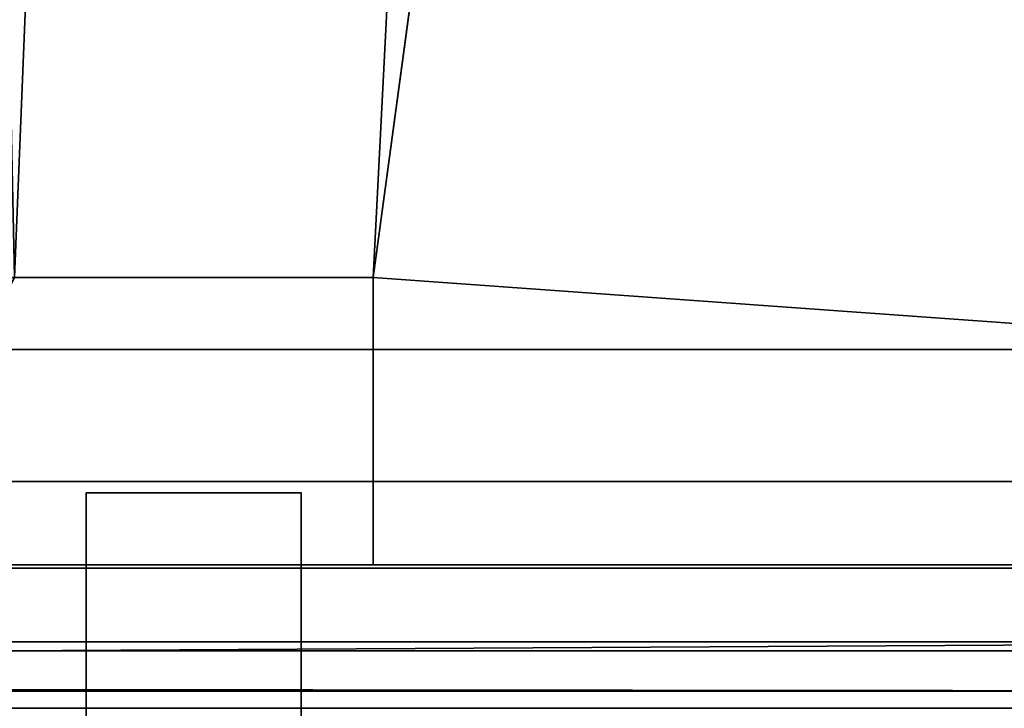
# Model space of a CAD drawing. Header units: millimetres. Extents: x -603 to 3703, y -115 to 249.
# Tile 282 of 656: x 401.04 to 407.9, y 16.5 to 21.3. Entities that reach past the tile are written whole.
import ezdxf

# ---------------------------------------------------------------- set-up
doc = ezdxf.new("R2010")
doc.units = ezdxf.units.MM
doc.layers.add('151', color=7, linetype='Continuous', true_color=0xffffff)

# ---------------------------------------------------------------- blocks, each defined once
blk = doc.blocks.new('UG_SURFACE_001')
at = {"layer": '151', "color": 252, "linetype": 'Continuous', "lineweight": 35}
for points in [[(603, -13.3, 2212.25), (603, 230.4, 2212.25), (-603, 230.4, 2212.25), (-603, -13.3, 2212.25)], [(-453, -13.3, 2062.2499), (-453, 230.4, 2062.2499), (453, 230.4, 2062.2499), (453, -13.3, 2062.2499)]]:
    blk.add_3dface(points, dxfattribs=at)
blk = doc.blocks.new('UG_SURFACE_034')
at = {"layer": '151', "color": 41, "linetype": 'Continuous', "lineweight": 35}
for points in [[(401, 19.5, 2008.25), (396.65, 229.15, 2003.9001), (408.5, 229.15, 2015.7499), (408.5, 203.3, 2015.7499)], [(403.5, 19.5, 2010.7501), (401, 19.5, 2008.25), (408.5, 203.3, 2015.7499), (410.5, 71, 2017.75)], [(410.5, 19, 2017.75), (410.5, 71, 2017.75), (-410.5, 71, 2017.75), (-410.5, 19, 2017.75)], [(403.5, 19.5, 2010.7501), (410.5, 71, 2017.75), (410.5, 19, 2017.75)], [(401, 19.5, 2008.25), (403.5, 19.5, 2010.7501), (-403.5, 19.5, 2010.7501), (-401, 19.5, 2008.25)], [(403.5, 19.5, 2010.7501), (403.5, 17.5, 2010.7501), (-403.5, 17.5, 2010.7501), (-403.5, 19.5, 2010.7501)], [(410.5, 19, 2017.75), (409, 17.5, 2016.2499), (403.5, 17.5, 2010.7501), (403.5, 19.5, 2010.7501)], [(409, 17.5, 2016.2499), (410.5, 19, 2017.75), (-410.5, 19, 2017.75), (-409, 17.5, 2016.2499)], [(403.5, 17.5, 2010.7501), (409, 17.5, 2016.2499), (-409, 17.5, 2016.2499), (-403.5, 17.5, 2010.7501)]]:
    blk.add_3dface(points, dxfattribs=at)
blk = doc.blocks.new('UG_SURFACE_045')
at = {"layer": '151', "color": 41, "linetype": 'Continuous', "lineweight": 35}
for points in [[(401, 19.5, -5.75), (396.65, 229.15, -5.75), (408.5, 229.15, -5.75), (408.5, 203.3, -5.75)], [(408.5, 203.3, 2015.7499), (408.5, 229.15, 2015.7499), (396.65, 229.15, 2003.9001), (396.65, 11.15, 2003.9001)], [(401, 19.5, 2008.25), (408.5, 203.3, 2015.7499), (396.65, 11.15, 2003.9001)], [(410.5, 71, -5.75), (403.5, 19.5, -5.75), (401, 19.5, -5.75), (408.5, 203.3, -5.75)], [(401, 19.5, 2008.25), (403.5, 19.5, 2010.7501), (413, 203.3, 2020.2501), (408.5, 203.3, 2015.7499)], [(410.5, 71, 2017.75), (413, 203.3, 2020.2501), (403.5, 19.5, 2010.7501)], [(403.5, 19.5, -5.75), (410.5, 71, -5.75), (410.5, 19, -5.75)], [(410.5, 19, 2017.75), (410.5, 71, 2017.75), (403.5, 19.5, 2010.7501)], [(401, 19.5, 2008.25), (401, 19.5, -5.75), (403.5, 19.5, -5.75), (403.5, 19.5, 2010.7501)], [(403.5, 19.5, -5.75), (403.5, 17.5, -5.75), (403.5, 17.5, 2010.7501), (403.5, 19.5, 2010.7501)], [(410.5, 19, -5.75), (409, 17.5, -5.75), (403.5, 17.5, -5.75), (403.5, 19.5, -5.75)], [(403.5, 19.5, 2010.7501), (403.5, 17.5, 2010.7501), (409, 17.5, 2016.2499), (410.5, 19, 2017.75)], [(403.5, 17.5, 2010.7501), (403.5, 17.5, -5.75), (409, 17.5, -5.75), (409, 17.5, 2016.2499)]]:
    blk.add_3dface(points, dxfattribs=at)
blk = doc.blocks.new('UG_SURFACE_050')
at = {"layer": '151', "color": 252, "linetype": 'Continuous', "lineweight": 35}
for points in [[(360.7, 22.8012, 2020.2501), (360.7, 18.08, 2020.2501), (412, 18.08, 2020.2501), (412, 69.5, 2020.2501)], [(412, 69.5, 2018.75), (412, 18.08, 2018.75), (360.7, 18.08, 2018.75), (360.7, 22.8012, 2018.75)], [(360.7, 18.08, 2018.75), (412, 18.08, 2018.75), (412, 17.4754, 2018.6298), (360.7, 17.4754, 2018.6298)], [(360.7, 16.9013, 2020.0155), (412, 16.9013, 2020.0155), (412, 18.08, 2020.2501), (360.7, 18.08, 2020.2501)], [(360.7, 17.4754, 2018.6298), (412, 17.4754, 2018.6298), (412, 16.9628, 2018.2872), (360.7, 16.9628, 2018.2872)], [(360.7, 16.6732, 2017.8893), (412, 16.9628, 2018.2872), (412, 16.6203, 2017.7746)], [(360.7, 16.6732, 2017.8893), (360.7, 16.9628, 2018.2872), (412, 16.9628, 2018.2872)], [(360.7, 15.9021, 2019.3479), (412, 15.9021, 2019.3479), (412, 16.9013, 2020.0155), (360.7, 16.9013, 2020.0155)], [(412, 16.6203, 2017.7746), (358.2, 16.6203, 2017.7746), (360.7, 16.6732, 2017.8893)], [(412, 16.5, 2017.17), (358.2, 16.5, 2017.17), (358.2, 16.6203, 2017.7746), (412, 16.6203, 2017.7746)]]:
    blk.add_3dface(points, dxfattribs=at)
blk = doc.blocks.new('UG_SURFACE_051')
at = {"layer": '151', "color": 252, "linetype": 'Continuous', "lineweight": 35}
for points in [[(403, 18, 62.55), (403, 13, 62.55), (401.5, 13, 62.55), (401.5, 18, 62.55)], [(401.5, 18, 73.95), (403, 18, 73.95), (403, 18, 62.55), (401.5, 18, 62.55)], [(403, 13, 73.95), (403, 18, 73.95), (401.5, 18, 73.95), (401.5, 13, 73.95)], [(403, 18, 1933.9499), (401.5, 18, 1933.9499), (401.5, 13, 1933.9499), (403, 13, 1933.9499)], [(401.5, 18, 1922.55), (401.5, 18, 1933.9499), (403, 18, 1933.9499), (403, 18, 1922.55)], [(401.5, 18, 1922.55), (403, 18, 1922.55), (403, 13, 1922.55), (401.5, 13, 1922.55)], [(403, 18, 1623.95), (401.5, 18, 1623.95), (401.5, 13, 1623.95), (403, 13, 1623.95)], [(401.5, 18, 1612.55), (401.5, 18, 1623.95), (403, 18, 1623.95), (403, 18, 1612.55)], [(403, 18, 1612.55), (403, 13, 1612.55), (401.5, 13, 1612.55), (401.5, 18, 1612.55)], [(403, 13, 1313.9499), (403, 18, 1313.9499), (401.5, 18, 1313.9499), (401.5, 13, 1313.9499)], [(403, 18, 1302.55), (401.5, 18, 1302.55), (401.5, 18, 1313.9499), (403, 18, 1313.9499)], [(403, 18, 1302.55), (403, 13, 1302.55), (401.5, 13, 1302.55), (401.5, 18, 1302.55)], [(403, 18, 1003.95), (401.5, 18, 1003.95), (401.5, 13, 1003.95), (403, 13, 1003.95)], [(401.5, 18, 992.55), (401.5, 18, 1003.95), (403, 18, 1003.95), (403, 18, 992.55)], [(403, 18, 992.55), (403, 13, 992.55), (401.5, 13, 992.55), (401.5, 18, 992.55)], [(403, 13, 693.95), (403, 18, 693.95), (401.5, 18, 693.95), (401.5, 13, 693.95)], [(401.5, 18, 693.95), (403, 18, 693.95), (403, 18, 682.55), (401.5, 18, 682.55)], [(403, 18, 682.55), (403, 13, 682.55), (401.5, 13, 682.55), (401.5, 18, 682.55)], [(403, 18, 372.55), (403, 13, 372.55), (401.5, 13, 372.55), (401.5, 18, 372.55)], [(401.5, 13, 73.95), (401.5, 18, 62.55), (401.5, 13, 62.55)], [(401.5, 13, 73.95), (401.5, 18, 73.95), (401.5, 18, 62.55)], [(401.5, 13, 383.95), (401.5, 18, 372.55), (401.5, 13, 372.55)], [(401.5, 13, 383.95), (401.5, 18, 383.95), (401.5, 18, 372.55)], [(401.5, 13, 693.95), (401.5, 18, 682.55), (401.5, 13, 682.55)], [(401.5, 13, 693.95), (401.5, 18, 693.95), (401.5, 18, 682.55)], [(401.5, 13, 1003.95), (401.5, 18, 992.55), (401.5, 13, 992.55)], [(401.5, 13, 1003.95), (401.5, 18, 1003.95), (401.5, 18, 992.55)], [(401.5, 13, 1313.9499), (401.5, 18, 1313.9499), (401.5, 18, 1302.55), (401.5, 13, 1302.55)], [(401.5, 13, 1623.95), (401.5, 18, 1612.55), (401.5, 13, 1612.55)], [(401.5, 13, 1623.95), (401.5, 18, 1623.95), (401.5, 18, 1612.55)], [(401.5, 13, 1933.9499), (401.5, 18, 1933.9499), (401.5, 18, 1922.55), (401.5, 13, 1922.55)], [(401.5, 18, 372.55), (401.5, 18, 383.95), (403, 18, 383.95), (403, 18, 372.55)], [(403, 18, 383.95), (401.5, 18, 383.95), (401.5, 13, 383.95), (403, 13, 383.95)], [(403, 13, 1922.55), (403, 18, 1933.9499), (403, 13, 1933.9499)], [(403, 13, 1922.55), (403, 18, 1922.55), (403, 18, 1933.9499)], [(403, 13, 682.55), (403, 18, 682.55), (403, 18, 693.95), (403, 13, 693.95)], [(403, 13, 1612.55), (403, 18, 1623.95), (403, 13, 1623.95)], [(403, 13, 1612.55), (403, 18, 1612.55), (403, 18, 1623.95)], [(403, 13, 372.55), (403, 18, 383.95), (403, 13, 383.95)], [(403, 13, 372.55), (403, 18, 372.55), (403, 18, 383.95)], [(403, 13, 1302.55), (403, 18, 1313.9499), (403, 13, 1313.9499)], [(403, 13, 1302.55), (403, 18, 1302.55), (403, 18, 1313.9499)], [(403, 13, 62.55), (403, 18, 73.95), (403, 13, 73.95)], [(403, 13, 62.55), (403, 18, 62.55), (403, 18, 73.95)], [(403, 13, 992.55), (403, 18, 992.55), (403, 18, 1003.95), (403, 13, 1003.95)]]:
    blk.add_3dface(points, dxfattribs=at)
blk = doc.blocks.new('UG_SURFACE_074')
at = {"layer": '151', "color": 252, "linetype": 'Continuous', "lineweight": 35}
for points in [[(-414.5, -30.22, 2021.75), (414.5, -30.22, 2021.75), (414.5, 62.62, 2021.75), (-414.5, 62.62, 2021.75)], [(-413, -30.22, 2020.2501), (-413, 62.62, 2020.2501), (413, 62.62, 2020.2501), (413, -30.22, 2020.2501)]]:
    blk.add_3dface(points, dxfattribs=at)

msp = doc.modelspace()

# ---------------------------------------------------------------- linework, layer by layer
at = {"layer": '151', "color": 252, "linetype": 'Continuous', "lineweight": -3, "true_color": 0x939598}
for p, q in [((-403.5, 19.5, 2010.75), (403.5, 19.5, 2010.75)), ((403.5, 19.5, 2010.75), (401, 19.5, 2008.25)), ((401, 19.5, -5.75), (403.5, 19.5, -5.75)), ((401, 19.5, 2008.25), (403.5, 19.5, 2010.75)), ((403.5, 19.5, -5.75), (403.5, 17.5, -5.75)), ((403.5, 17.5, 2010.75), (403.5, 19.5, 2010.75)), ((403.5, 17.5, 2010.75), (403.5, 19.5, 2010.75)), ((403.5, 19.5, 2010.75), (403.5, 19.5, -5.75)), ((-410.5, 19, 2017.75), (410.5, 19, 2017.75)), ((412, 18.08, 2018.75), (360.7, 18.08, 2018.75)), ((412, 18.08, 2020.25), (360.7, 18.08, 2020.25)), ((401.5, 13, 62.55), (401.5, 18, 62.55)), ((401.5, 18, 383.95), (401.5, 13, 383.95)), ((401.5, 18, 1612.55), (401.5, 18, 1623.95)), ((403, 18, 682.55), (401.5, 18, 682.55)), ((401.5, 18, 682.55), (401.5, 18, 693.95)), ((403, 18, 1933.95), (401.5, 18, 1933.95)), ((403, 18, 992.55), (401.5, 18, 992.55)), ((401.5, 18, 1922.55), (401.5, 18, 1933.95)), ((401.5, 18, 1003.95), (401.5, 13, 1003.95)), ((403, 18, 1302.55), (401.5, 18, 1302.55)), ((403, 18, 1623.95), (401.5, 18, 1623.95)), ((401.5, 13, 372.55), (401.5, 18, 372.55)), ((401.5, 13, 682.55), (401.5, 18, 682.55)), ((403, 18, 1922.55), (401.5, 18, 1922.55)), ((403, 18, 1313.95), (401.5, 18, 1313.95)), ((401.5, 18, 73.95), (401.5, 13, 73.95)), ((401.5, 13, 992.55), (401.5, 18, 992.55)), ((401.5, 18, 992.55), (401.5, 18, 1003.95)), ((403, 18, 1612.55), (401.5, 18, 1612.55)), ((401.5, 18, 62.55), (401.5, 18, 73.95)), ((401.5, 13, 1302.55), (401.5, 18, 1302.55)), ((401.5, 18, 693.95), (401.5, 13, 693.95)), ((401.5, 13, 1612.55), (401.5, 18, 1612.55)), ((403, 18, 73.95), (401.5, 18, 73.95)), ((401.5, 18, 1933.95), (401.5, 13, 1933.95)), ((403, 18, 383.95), (401.5, 18, 383.95)), ((401.5, 18, 1302.55), (401.5, 18, 1313.95)), ((401.5, 18, 372.55), (401.5, 18, 383.95)), ((403, 18, 62.55), (401.5, 18, 62.55)), ((401.5, 18, 1313.95), (401.5, 13, 1313.95)), ((401.5, 13, 1922.55), (401.5, 18, 1922.55)), ((401.5, 18, 1623.95), (401.5, 13, 1623.95)), ((403, 18, 372.55), (401.5, 18, 372.55)), ((403, 18, 693.95), (401.5, 18, 693.95)), ((403, 18, 1003.95), (401.5, 18, 1003.95)), ((403, 13, 682.55), (403, 18, 682.55)), ((403, 18, 1302.55), (403, 18, 1313.95)), ((403, 13, 372.55), (403, 18, 372.55)), ((403, 13, 1302.55), (403, 18, 1302.55)), ((403, 18, 372.55), (403, 18, 383.95)), ((403, 18, 1313.95), (403, 13, 1313.95)), ((403, 13, 1612.55), (403, 18, 1612.55)), ((403, 18, 1612.55), (403, 18, 1623.95)), ((403, 18, 1922.55), (403, 18, 1933.95)), ((403, 18, 682.55), (403, 18, 693.95)), ((403, 18, 1003.95), (403, 13, 1003.95)), ((403, 18, 693.95), (403, 13, 693.95)), ((403, 18, 1623.95), (403, 13, 1623.95)), ((403, 18, 1922.55), (403, 13, 1922.55)), ((403, 18, 73.95), (403, 13, 73.95)), ((403, 18, 992.55), (403, 18, 1003.95)), ((403, 18, 383.95), (403, 13, 383.95)), ((403, 13, 992.55), (403, 18, 992.55)), ((403, 13, 1933.95), (403, 18, 1933.95)), ((403, 18, 62.55), (403, 18, 73.95)), ((403, 13, 62.55), (403, 18, 62.55)), ((-409, 17.5, 2016.25), (409, 17.5, 2016.25)), ((-403.5, 17.5, 2010.75), (403.5, 17.5, 2010.75)), ((409, 17.5, 2016.25), (403.5, 17.5, 2010.75)), ((403.5, 17.5, 2010.75), (409, 17.5, 2016.25)), ((403.5, 17.5, 2010.75), (403.5, 17.5, -5.75)), ((403.5, 17.5, -5.75), (409, 17.5, -5.75)), ((407.9006, 16.5, 990.05), (404.58, 16.5, 990.05)), ((404.58, 16.5, 1626.45), (407.9006, 16.5, 1626.45)), ((404.58, 16.5, 1006.45), (407.9006, 16.5, 1006.45)), ((407.9006, 16.5, 370.05), (404.58, 16.5, 370.05)), ((407.9006, 16.5, 1610.05), (404.58, 16.5, 1610.05)), ((404.58, 16.5, 386.45), (407.9006, 16.5, 386.45))]:
    msp.add_line(p, q, dxfattribs=at)

# ---------------------------------------------------------------- block references
for name in ['UG_SURFACE_001', 'UG_SURFACE_034', 'UG_SURFACE_045', 'UG_SURFACE_074', 'UG_SURFACE_050', 'UG_SURFACE_051']:
    msp.add_blockref(name, (0, 0), dxfattribs=at)

doc.saveas('drawing.dxf')
